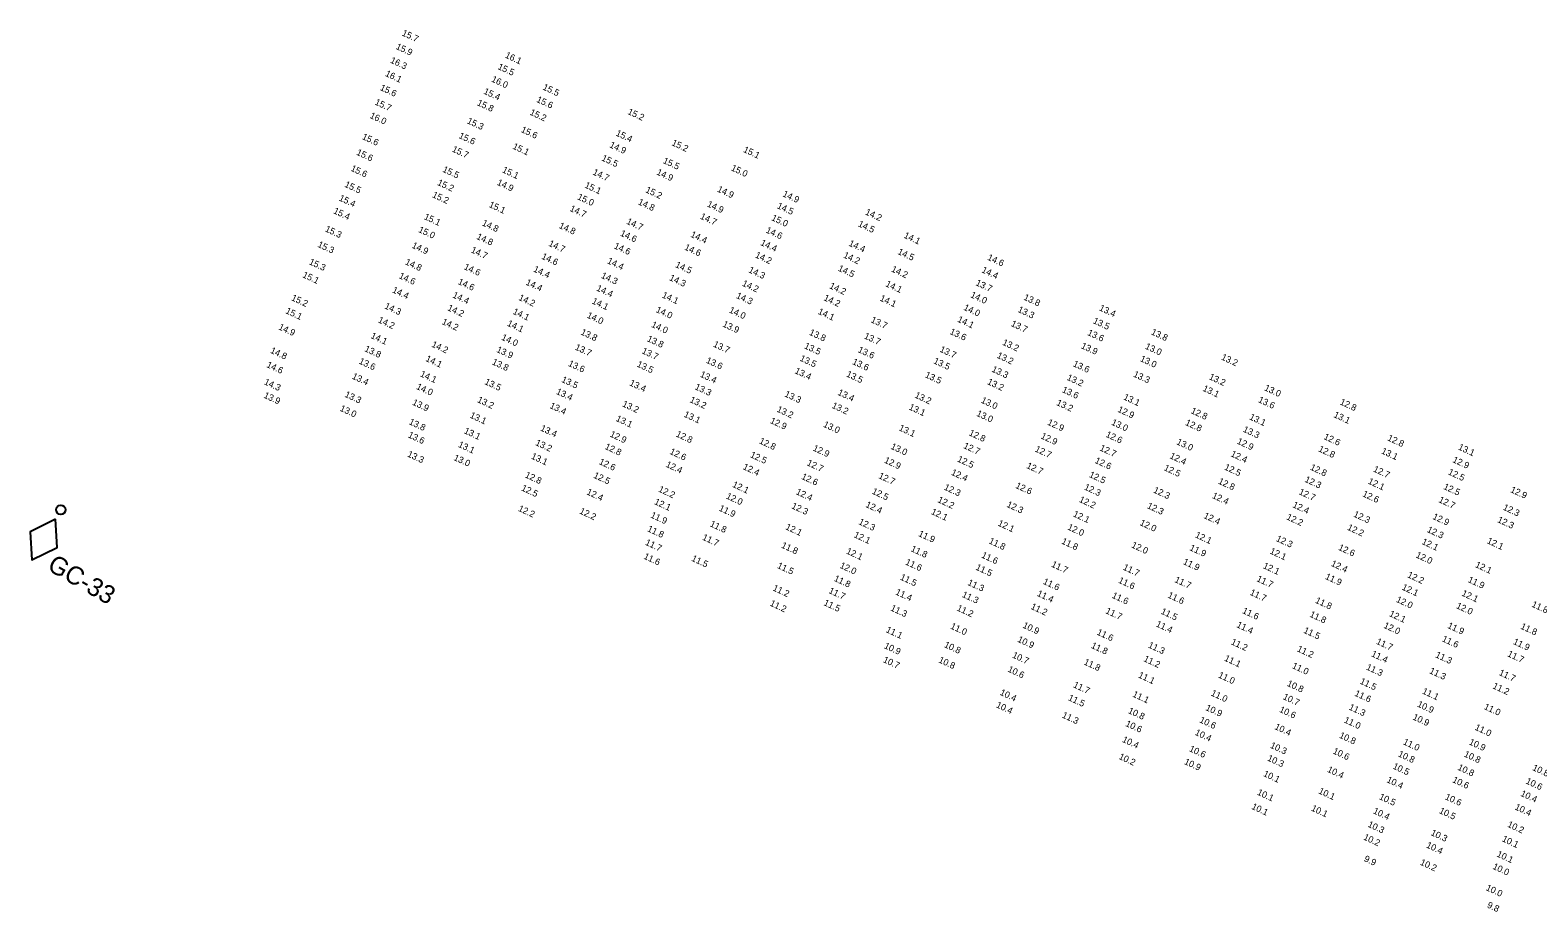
# Model space of a CAD drawing. Extents: x 1023796 to 1112670, y 656573 to 837340.
# Drawn here: x 1099611 to 1100769, y 701435 to 702111 of the extents above; entities that cross this region are included whole.
import ezdxf

# ---------------------------------------------------------------- set-up
doc = ezdxf.new("R2010")
doc.units = 0
doc.layers.add('V-CHAN-NAID', color=7, linetype='Continuous')
doc.layers.add('V-TOPO-SOUN', color=7, linetype='Continuous')

msp = doc.modelspace()

# ---------------------------------------------------------------- linework, layer by layer
at = {"layer": 'V-CHAN-NAID'}
msp.add_lwpolyline([(1099630.6, 701736.1), (1099611.3, 701726.5), (1099612.6, 701704.9), (1099632, 701714.5)], close=True, dxfattribs=at)
msp.add_circle((1099634.8, 701743.4), 3.6, dxfattribs=at)

# ---------------------------------------------------------------- texts
msp.add_text('GC-33', height=14, rotation=330, dxfattribs=at).set_placement((1099623.6, 701697.7))
at = {"layer": 'V-TOPO-SOUN'}
for s, p in [('15.7 ', (1099896.2, 702107.4)), ('15.9 ', (1099891.6, 702097)), ('16.1 ', (1099975.4, 702090.4)), ('16.1 ', (1099883.4, 702076.3)), ('16.3 ', (1099887.3, 702086.5)), ('15.5 ', (1099969.8, 702081.6)), ('15.6 ', (1099879.4, 702065.5)), ('16.0 ', (1099964.9, 702072)), ('15.5 ', (1100004.3, 702065.9)), ('15.7 ', (1099875.4, 702054.4)), ('15.8 ', (1099953.9, 702053.9)), ('15.4 ', (1099958.9, 702062.7)), ('15.6 ', (1099999.5, 702056.4)), ('16.0 ', (1099871.6, 702044.1)), ('15.2 ', (1099994.4, 702046.6)), ('15.2 ', (1100069.5, 702047.1)), ('15.3 ', (1099946.2, 702040)), ('15.6 ', (1099987.6, 702033.3)), ('15.4 ', (1100060.4, 702030.6)), ('15.6 ', (1099865.6, 702027.9)), ('15.7 ', (1099934.7, 702018.3)), ('15.6 ', (1099939.9, 702028.7)), ('15.1 ', (1099981.2, 702020.5)), ('14.9 ', (1100055.6, 702021.6)), ('15.2 ', (1100103.3, 702023.2)), ('15.1 ', (1100158.3, 702018)), ('15.6 ', (1099861.3, 702015.9)), ('15.5 ', (1100049.5, 702011.5)), ('15.5 ', (1100096.6, 702009.5)), ('15.6 ', (1099856.9, 702003.6)), ('15.5 ', (1099927.4, 702002.8)), ('15.1 ', (1099973.2, 702002.4)), ('14.7 ', (1100042.7, 702000.7)), ('14.9 ', (1100091.7, 702000.7)), ('15.0 ', (1100148.9, 702003.9)), ('15.5 ', (1099852.2, 701991.3)), ('15.2 ', (1099919.5, 701983.3)), ('15.2 ', (1099923.4, 701992.7)), ('14.9 ', (1099969.2, 701992.8)), ('15.1 ', (1100036.5, 701990.7)), ('15.2 ', (1100083.2, 701987.1)), ('14.9 ', (1100138.3, 701987.6)), ('14.9 ', (1100188.5, 701984)), ('15.4 ', (1099847.9, 701980.8)), ('15.1 ', (1099963, 701975.8)), ('14.7 ', (1100025.1, 701972.8)), ('15.0 ', (1100030.9, 701981.7)), ('14.8 ', (1100077.5, 701977.8)), ('14.9 ', (1100130.5, 701976.2)), ('14.5 ', (1100184.2, 701974.9)), ('15.4 ', (1099843.6, 701971)), ('15.1 ', (1099913.2, 701966.5)), ('14.8 ', (1099957.7, 701961.7)), ('14.7 ', (1100068.6, 701962.9)), ('14.7 ', (1100125.2, 701966.8)), ('15.0 ', (1100179.9, 701965.7)), ('14.5 ', (1100246.4, 701961)), ('14.2 ', (1100251.9, 701970.1)), ('15.3 ', (1099837.2, 701957.1)), ('15.0 ', (1099908.9, 701956.6)), ('14.8 ', (1099953.5, 701951.3)), ('14.8 ', (1100016.8, 701959.7)), ('14.6 ', (1100063.8, 701953.8)), ('14.4 ', (1100117.8, 701952.9)), ('14.6 ', (1100175.6, 701956.2)), ('14.1 ', (1100281.5, 701952.2)), ('15.3 ', (1099831.5, 701945.2)), ('14.9 ', (1099903.8, 701944.5)), ('14.7 ', (1099949.2, 701941)), ('14.7 ', (1100008.8, 701946)), ('14.6 ', (1100059, 701944.1)), ('14.6 ', (1100113.1, 701943.1)), ('14.2 ', (1100167.4, 701937.1)), ('14.4 ', (1100171.5, 701946.6)), ('14.2 ', (1100235.1, 701937)), ('14.4 ', (1100239.2, 701946.1)), ('14.5 ', (1100276.8, 701939.7)), ('15.3 ', (1099824.9, 701931.9)), ('14.8 ', (1099898.7, 701931.8)), ('14.6 ', (1099943.8, 701928.1)), ('14.4 ', (1099997.1, 701926.3)), ('14.6 ', (1100003.4, 701936.1)), ('14.4 ', (1100053.8, 701932.6)), ('14.5 ', (1100106.1, 701929.7)), ('14.3 ', (1100162.3, 701925.7)), ('14.5 ', (1100231, 701926.9)), ('14.2 ', (1100271.9, 701926.3)), ('14.4 ', (1100341.3, 701925.7)), ('14.6 ', (1100345.7, 701935.3)), ('15.1 ', (1099819.9, 701921.9)), ('14.6 ', (1099893.9, 701921.2)), ('14.6 ', (1099939.2, 701916.7)), ('14.4 ', (1099991.3, 701916.2)), ('14.3 ', (1100049.1, 701921.4)), ('14.3 ', (1100101.5, 701919.7)), ('14.2 ', (1100157.4, 701915.4)), ('14.1 ', (1100267.5, 701915)), ('13.7 ', (1100336.7, 701915.8)), ('15.2 ', (1099811.3, 701904.3)), ('14.4 ', (1099888.8, 701910.3)), ('14.4 ', (1099935.1, 701906.4)), ('14.2 ', (1099985.8, 701904.5)), ('14.4 ', (1100045.5, 701911.7)), ('14.1 ', (1100095.9, 701906.4)), ('14.3 ', (1100152.8, 701906)), ('14.2 ', (1100220, 701904.3)), ('14.2 ', (1100224.4, 701913.5)), ('14.1 ', (1100263.1, 701904)), ('14.0 ', (1100332.7, 701906.6)), ('13.8 ', (1100373.5, 701904.7)), ('15.1 ', (1099806.9, 701894.3)), ('14.3 ', (1099882.9, 701898)), ('14.2 ', (1099931.2, 701896.6)), ('14.1 ', (1099981.4, 701893.8)), ('14.0 ', (1100038.2, 701890.9)), ('14.1 ', (1100042.1, 701901.8)), ('14.0 ', (1100091.2, 701895.2)), ('14.0 ', (1100147.4, 701894.9)), ('14.1 ', (1100215.6, 701893.8)), ('14.0 ', (1100327.4, 701896.9)), ('13.3 ', (1100369, 701895.3)), ('13.4 ', (1100431.5, 701896.5)), ('14.9 ', (1099801.5, 701881.9)), ('14.2 ', (1099877.9, 701887.3)), ('14.2 ', (1099926.9, 701886)), ('14.1 ', (1099977, 701884.7)), ('14.0 ', (1100087.7, 701883.8)), ('13.9 ', (1100142.4, 701884.1)), ('13.7 ', (1100256.2, 701887.4)), ('14.1 ', (1100322.7, 701887.8)), ('13.7 ', (1100363.8, 701884.5)), ('13.5 ', (1100426.8, 701886.7)), ('14.1 ', (1099872.3, 701875.3)), ('14.2 ', (1099919, 701868.6)), ('14.0 ', (1099972.6, 701874)), ('13.8 ', (1100033.5, 701878)), ('13.8 ', (1100084.4, 701872.9)), ('13.7 ', (1100135.2, 701868.7)), ('13.5 ', (1100205.1, 701867.4)), ('13.8 ', (1100208.9, 701877.8)), ('13.7 ', (1100251, 701875)), ('13.6 ', (1100316.8, 701878.4)), ('13.2 ', (1100357.2, 701870.1)), ('13.9 ', (1100417.6, 701867.5)), ('13.6 ', (1100422.5, 701877.6)), ('13.8 ', (1100471.4, 701878.1)), ('14.8 ', (1099795.2, 701863.9)), ('13.8 ', (1099867.5, 701865.2)), ('14.1 ', (1099914.4, 701857.7)), ('13.9 ', (1099968.8, 701864.6)), ('13.7 ', (1100029.1, 701866.4)), ('13.7 ', (1100080.4, 701863.6)), ('13.6 ', (1100129.7, 701856.3)), ('13.5 ', (1100201.7, 701857.9)), ('13.6 ', (1100246.3, 701864.5)), ('13.5 ', (1100304.3, 701855.9)), ('13.7 ', (1100309.1, 701864.8)), ('13.2 ', (1100353, 701860.1)), ('13.0 ', (1100462.9, 701857.6)), ('13.0 ', (1100466.8, 701867.1)), ('13.2 ', (1100525.2, 701858.8)), ('14.6 ', (1099792.3, 701853)), ('13.6 ', (1099863.2, 701855.7)), ('14.1 ', (1099910.2, 701845.9)), ('13.8 ', (1099965.4, 701855.1)), ('13.6 ', (1100023.9, 701853.9)), ('13.5 ', (1100076.6, 701853.4)), ('13.4 ', (1100125.1, 701845.6)), ('13.4 ', (1100197.8, 701848.3)), ('13.5 ', (1100237.4, 701845.8)), ('13.6 ', (1100242, 701855.3)), ('13.5 ', (1100297.8, 701845.2)), ('13.3 ', (1100349, 701849.5)), ('13.6 ', (1100411.4, 701853.7)), ('13.3 ', (1100457.7, 701845.7)), ('14.3 ', (1099790.4, 701839.8)), ('13.4 ', (1099857.9, 701844.1)), ('14.0 ', (1099907.3, 701836.2)), ('13.5 ', (1099959.7, 701839.9)), ('13.5 ', (1100018.7, 701841.6)), ('13.4 ', (1100070.9, 701839)), ('13.3 ', (1100121.1, 701836)), ('13.2 ', (1100345.6, 701839.9)), ('13.6 ', (1100403, 701833.8)), ('13.2 ', (1100406.7, 701843.2)), ('13.1 ', (1100511, 701834.8)), ('13.2 ', (1100515.8, 701843.7)), ('13.0 ', (1100558.3, 701835.2)), ('13.9 ', (1099790.1, 701829.5)), ('13.3 ', (1099852.3, 701830.2)), ('13.9 ', (1099904.2, 701824.1)), ('13.2 ', (1099954.1, 701826.1)), ('13.4 ', (1100009.7, 701821.6)), ('13.4 ', (1100014.6, 701832.4)), ('13.2 ', (1100065.4, 701822.9)), ('13.2 ', (1100117.2, 701826.1)), ('13.3 ', (1100190, 701830.5)), ('13.2 ', (1100226.3, 701821.7)), ('13.4 ', (1100230.8, 701831.7)), ('13.2 ', (1100289.9, 701829.6)), ('13.0 ', (1100340.8, 701825.7)), ('13.2 ', (1100398.7, 701823.9)), ('13.1 ', (1100450.1, 701828.2)), ('13.6 ', (1100553.6, 701826.1)), ('12.8 ', (1100616.3, 701824.4)), ('13.0 ', (1099848.6, 701819.5)), ('13.1 ', (1099948.4, 701814.2)), ('13.1 ', (1100060.5, 701811.7)), ('13.1 ', (1100112.7, 701814.9)), ('12.9 ', (1100178.9, 701810.1)), ('13.2 ', (1100184, 701818.8)), ('13.1 ', (1100285.4, 701820.5)), ('13.0 ', (1100337.3, 701815.6)), ('12.9 ', (1100445.7, 701818.7)), ('12.8 ', (1100501.9, 701817.7)), ('13.1 ', (1100546.8, 701812.9)), ('13.1 ', (1100611.5, 701814.6)), ('13.6 ', (1099900.9, 701799.1)), ('13.8 ', (1099901.6, 701809.2)), ('13.1 ', (1099943.9, 701802.3)), ('13.4 ', (1100002.5, 701804.3)), ('12.9 ', (1100055.9, 701799.7)), ('12.8 ', (1100106.6, 701799.8)), ('13.0 ', (1100219.7, 701807.2)), ('13.1 ', (1100277.7, 701804.5)), ('12.8 ', (1100331.5, 701800.7)), ('12.9 ', (1100386.7, 701798.3)), ('12.9 ', (1100391.8, 701808.8)), ('12.6 ', (1100436.6, 701799.5)), ('13.0 ', (1100440.9, 701808.8)), ('12.8 ', (1100497.6, 701808.6)), ('13.3 ', (1100541.9, 701803.4)), ('13.1 ', (1099939.4, 701791.8)), ('13.2 ', (1099998.7, 701793.2)), ('12.8 ', (1100052, 701790.2)), ('12.6 ', (1100101.8, 701786.4)), ('12.8 ', (1100170.5, 701794.5)), ('12.9 ', (1100211.7, 701789)), ('13.0 ', (1100271.5, 701790.3)), ('12.7 ', (1100327.3, 701790.9)), ('12.7 ', (1100382.2, 701788.3)), ('12.7 ', (1100431.9, 701789.1)), ('13.0 ', (1100490.9, 701793.8)), ('12.9 ', (1100537.3, 701794.3)), ('12.8 ', (1100599.8, 701788.4)), ('12.6 ', (1100603.9, 701797.8)), ('13.1 ', (1100648.1, 701786.8)), ('12.8 ', (1100652.8, 701796.8)), ('13.1 ', (1100707.1, 701789.8)), ('13.3 ', (1099900.4, 701784.4)), ('13.0 ', (1099935.9, 701781.7)), ('13.1 ', (1099995.4, 701782.8)), ('12.6 ', (1100047.5, 701778.6)), ('12.4 ', (1100098.8, 701776.5)), ('12.5 ', (1100163.6, 701783.9)), ('12.7 ', (1100207.1, 701777.7)), ('12.9 ', (1100266.5, 701779.7)), ('12.5 ', (1100322.6, 701780.6)), ('12.7 ', (1100375.7, 701775.6)), ('12.6 ', (1100428.2, 701779.5)), ('12.4 ', (1100485.7, 701783.1)), ('12.4 ', (1100532.5, 701784.6)), ('12.9 ', (1100702.8, 701780.1)), ('12.8 ', (1099990.7, 701768.4)), ('12.5 ', (1100043.3, 701768.1)), ('12.4 ', (1100158, 701774.7)), ('12.6 ', (1100202.9, 701767.2)), ('12.7 ', (1100262.1, 701767.8)), ('12.4 ', (1100317.9, 701770.4)), ('12.5 ', (1100423.8, 701768.7)), ('12.5 ', (1100481.2, 701773.9)), ('12.8 ', (1100522.9, 701763.6)), ('12.5 ', (1100527.6, 701774.4)), ('12.3 ', (1100589.3, 701765)), ('12.8 ', (1100593.5, 701774.3)), ('12.1 ', (1100637.9, 701763.6)), ('12.7 ', (1100641.9, 701772.9)), ('12.5 ', (1100699.4, 701770.7)), ('12.5 ', (1099987.9, 701758.4)), ('12.4 ', (1100038, 701755.4)), ('12.2 ', (1100093.1, 701757.5)), ('12.0 ', (1100145.1, 701752.2)), ('12.1 ', (1100149.9, 701761.1)), ('12.4 ', (1100198.7, 701755.5)), ('12.5 ', (1100257.1, 701755.9)), ('12.3 ', (1100312.4, 701759)), ('12.6 ', (1100367.3, 701760.3)), ('12.3 ', (1100420, 701759.1)), ('12.3 ', (1100473.1, 701756.8)), ('12.4 ', (1100518.2, 701752.6)), ('12.7 ', (1100584.8, 701755.5)), ('12.6 ', (1100633.6, 701753.9)), ('12.5 ', (1100695.8, 701759.5)), ('12.9 ', (1100747.2, 701757.1)), ('12.2 ', (1099985.5, 701742.7)), ('12.2 ', (1100032.5, 701740.7)), ('12.1 ', (1100090, 701747.9)), ('11.9 ', (1100139.6, 701742.9)), ('12.3 ', (1100195.3, 701744.7)), ('12.4 ', (1100252.2, 701745.7)), ('12.1 ', (1100302.5, 701740.3)), ('12.2 ', (1100307.5, 701749.4)), ('12.3 ', (1100360.5, 701745.8)), ('12.2 ', (1100416.1, 701749.6)), ('12.3 ', (1100468.3, 701744.8)), ('12.4 ', (1100580, 701745.5)), ('12.7 ', (1100692.1, 701749.4)), ('12.3 ', (1100741.5, 701743.6)), ('11.9 ', (1100087.1, 701737.6)), ('11.8 ', (1100132.7, 701730.9)), ('12.1 ', (1100190.7, 701728.6)), ('12.3 ', (1100246.8, 701732.5)), ('12.1 ', (1100353.7, 701731.4)), ('12.1 ', (1100411.5, 701738.5)), ('12.0 ', (1100462.7, 701731.8)), ('12.4 ', (1100511.7, 701737.2)), ('12.2 ', (1100575.3, 701736.2)), ('12.3 ', (1100626.7, 701738.3)), ('12.9 ', (1100687.5, 701736.5)), ('12.3 ', (1100737.2, 701734.1)), ('11.8 ', (1100084.6, 701727.1)), ('11.7 ', (1100126.8, 701720.6)), ('12.1 ', (1100243.2, 701722.5)), ('11.9 ', (1100292.7, 701723.4)), ('11.8 ', (1100346.8, 701717.8)), ('11.8 ', (1100402.6, 701717.6)), ('12.0 ', (1100407.2, 701728.4)), ('12.1 ', (1100505.2, 701722.4)), ('12.3 ', (1100567.3, 701719.6)), ('12.2 ', (1100622, 701728.2)), ('12.1 ', (1100679.2, 701717.3)), ('12.3 ', (1100683.2, 701726.5)), ('12.1 ', (1100729.2, 701717.9)), ('11.6 ', (1100081.8, 701706)), ('11.7 ', (1100083, 701716.7)), ('11.8 ', (1100187.5, 701714.5)), ('12.1 ', (1100237.3, 701710)), ('11.8 ', (1100286.9, 701711.8)), ('11.6 ', (1100341.1, 701706.9)), ('12.0 ', (1100456.3, 701714.7)), ('11.9 ', (1100500.9, 701712.6)), ('12.1 ', (1100562.5, 701710)), ('12.6 ', (1100615.1, 701712.8)), ('12.0 ', (1100674.6, 701707)), ('11.5 ', (1100118.5, 701704.4)), ('11.5 ', (1100184.3, 701698.9)), ('12.0 ', (1100232.4, 701699)), ('11.6 ', (1100282.7, 701701.6)), ('11.5 ', (1100336.7, 701697.6)), ('11.7 ', (1100394.8, 701699.9)), ('11.7 ', (1100449.8, 701697.6)), ('11.9 ', (1100495.9, 701701.9)), ('12.1 ', (1100557.3, 701698.8)), ('12.4 ', (1100609.5, 701700.5)), ('12.1 ', (1100720.2, 701699.6)), ('11.8 ', (1100227.9, 701689)), ('11.5 ', (1100278.7, 701690)), ('11.3 ', (1100330.5, 701685.9)), ('11.6 ', (1100388.4, 701686.7)), ('11.6 ', (1100446.2, 701687.6)), ('11.7 ', (1100489.4, 701688.1)), ('11.7 ', (1100552.4, 701688.8)), ('11.9 ', (1100605, 701690.5)), ('12.1 ', (1100663.9, 701682.3)), ('12.2 ', (1100668.1, 701691.8)), ('11.9 ', (1100714.6, 701688.1)), ('11.2 ', (1100180.9, 701681.7)), ('11.7 ', (1100223.9, 701679.7)), ('11.4 ', (1100275.1, 701678.6)), ('11.3 ', (1100326.2, 701676.7)), ('11.4 ', (1100383.8, 701677.5)), ('11.6 ', (1100441.3, 701676)), ('11.6 ', (1100484.1, 701676.2)), ('11.7 ', (1100547.2, 701678.3)), ('11.8 ', (1100597.4, 701672.2)), ('12.0 ', (1100659.5, 701672.9)), ('12.1 ', (1100709.8, 701677.7)), ('11.2 ', (1100178.7, 701670)), ('11.5 ', (1100220, 701670.4)), ('11.3 ', (1100271.3, 701666.3)), ('11.2 ', (1100322.2, 701666.3)), ('11.2 ', (1100379, 701667.5)), ('11.7 ', (1100436.4, 701664.2)), ('11.5 ', (1100478.9, 701663.8)), ('11.6 ', (1100541.4, 701664.3)), ('11.8 ', (1100593.1, 701661.5)), ('12.1 ', (1100654.2, 701662)), ('12.0 ', (1100705.6, 701668.1)), ('11.8 ', (1100763.5, 701669.2)), ('11.1 ', (1100267.8, 701649.7)), ('11.0 ', (1100317.3, 701652.4)), ('10.9 ', (1100372.8, 701653.1)), ('11.6 ', (1100429.7, 701647.8)), ('11.4 ', (1100475.1, 701654.1)), ('11.4 ', (1100537, 701653.5)), ('11.5 ', (1100588.4, 701649.2)), ('12.0 ', (1100649.9, 701653)), ('11.9 ', (1100698.9, 701652.9)), ('11.8 ', (1100755, 701652.3)), ('10.9 ', (1100266.4, 701637.4)), ('10.8 ', (1100312.5, 701638.2)), ('10.9 ', (1100368.8, 701642.3)), ('11.8 ', (1100425.3, 701637.6)), ('11.3 ', (1100469.1, 701637.9)), ('11.2 ', (1100532.7, 701640.4)), ('11.7 ', (1100644.2, 701640.7)), ('11.6 ', (1100694.7, 701642.7)), ('11.9 ', (1100749.3, 701640.6)), ('10.7 ', (1100265.6, 701626.7)), ('10.8 ', (1100308.2, 701626.5)), ('10.7 ', (1100364.8, 701630.2)), ('11.8 ', (1100419.7, 701624.9)), ('11.2 ', (1100465.6, 701627.4)), ('11.1 ', (1100527.6, 701627.8)), ('11.2 ', (1100583.4, 701635)), ('11.4 ', (1100640.4, 701631.2)), ('11.3 ', (1100689.6, 701630.4)), ('11.7 ', (1100744.9, 701631.2)), ('10.6 ', (1100361.3, 701619.4)), ('11.1 ', (1100461.5, 701614.9)), ('11.0 ', (1100522.9, 701614.9)), ('11.0 ', (1100579.6, 701622.1)), ('11.3 ', (1100636.5, 701621)), ('11.3 ', (1100685, 701618.2)), ('11.7 ', (1100738.4, 701616.8)), ('10.4 ', (1100355.3, 701601.6)), ('11.7 ', (1100411.6, 701607.4)), ('10.8 ', (1100575.7, 701608.5)), ('11.5 ', (1100631.7, 701610.2)), ('11.1 ', (1100679.5, 701602.6)), ('11.2 ', (1100733.6, 701606.6)), ('10.4 ', (1100352.4, 701592)), ('11.5 ', (1100407.7, 701597.5)), ('11.1 ', (1100457.1, 701600.2)), ('10.9 ', (1100513.2, 701589.9)), ('11.0 ', (1100517.3, 701601.1)), ('10.7 ', (1100572.6, 701598.3)), ('11.3 ', (1100623.2, 701590.3)), ('11.6 ', (1100627.6, 701600.9)), ('10.9 ', (1100675.7, 701592.6)), ('11.0 ', (1100726.9, 701590.7)), ('11.3 ', (1100403, 701584.2)), ('10.8 ', (1100453.7, 701587.6)), ('10.6 ', (1100508.5, 701580.5)), ('10.6 ', (1100569.8, 701588.5)), ('11.0 ', (1100619.5, 701580.4)), ('10.9 ', (1100672.2, 701582.7)), ('10.6 ', (1100451.7, 701577.7)), ('10.4 ', (1100505, 701570.9)), ('10.4 ', (1100566.2, 701575.3)), ('10.8 ', (1100615.8, 701568.7)), ('11.0 ', (1100719.9, 701574.8)), ('10.4 ', (1100449.2, 701565.5)), ('10.6 ', (1100500.6, 701558.4)), ('10.3 ', (1100562.8, 701561)), ('10.6 ', (1100610.9, 701556.6)), ('11.0 ', (1100664.8, 701563.7)), ('10.9 ', (1100715.4, 701563.6)), ('10.2 ', (1100446.6, 701552.4)), ('10.9 ', (1100496.8, 701548.5)), ('10.3 ', (1100560.6, 701551.2)), ('10.5 ', (1100656.9, 701545)), ('10.8 ', (1100661, 701554.4)), ('10.8 ', (1100706.7, 701544.1)), ('10.8 ', (1100711.6, 701554.3)), ('10.8 ', (1100764.1, 701543.9)), ('10.1 ', (1100557.5, 701539.3)), ('10.4 ', (1100606.6, 701542.5)), ('10.4 ', (1100652.2, 701534.6)), ('10.6 ', (1100702.7, 701534.6)), ('10.6 ', (1100759, 701533.6)), ('10.1 ', (1100552.8, 701525)), ('10.1 ', (1100599.9, 701526)), ('10.5 ', (1100646.4, 701521.6)), ('10.6 ', (1100697, 701521.5)), ('10.4 ', (1100755, 701524.1)), ('10.1 ', (1100548.5, 701514.1)), ('10.1 ', (1100594.3, 701512.8)), ('10.4 ', (1100641.8, 701510.7)), ('10.5 ', (1100692.5, 701510.9)), ('10.4 ', (1100750.6, 701513.7)), ('10.3 ', (1100637.7, 701500.4)), ('10.2 ', (1100744.9, 701500.4)), ('10.2 ', (1100634.4, 701490.6)), ('10.3 ', (1100686.1, 701494)), ('10.1 ', (1100740.8, 701489.3)), ('9.9', (1100634.8, 701474)), ('10.4 ', (1100682.6, 701484.5)), ('10.1 ', (1100736.7, 701477.6)), ('10.2 ', (1100677.9, 701471.3)), ('10.0 ', (1100733.6, 701468.1)), ('10.0 ', (1100728.4, 701451.8)), ('9.8', (1100729.3, 701438.5))]:
    msp.add_text(s, height=5, rotation=335, dxfattribs=at).set_placement(p)

doc.saveas('drawing.dxf')
